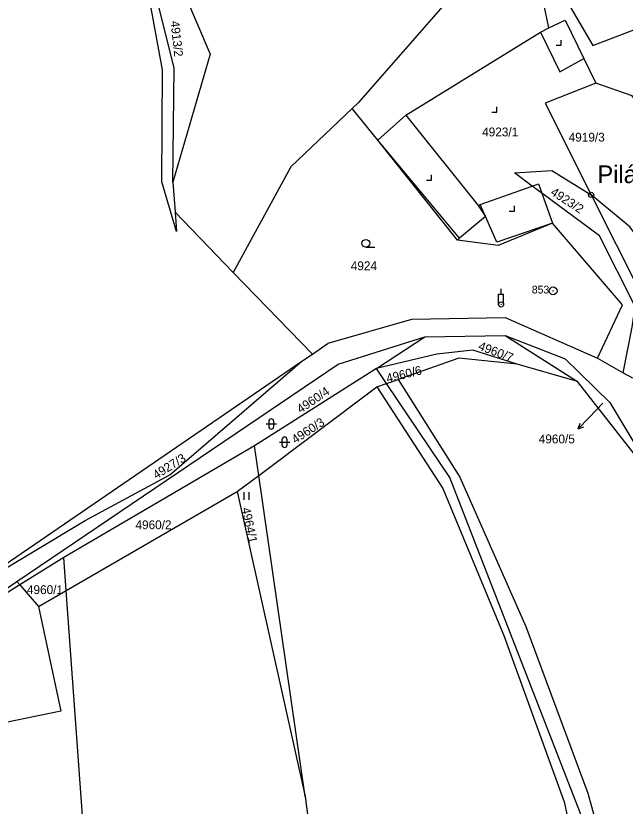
# Model space of a CAD drawing. Extents: x -733394 to -722299, y -1082822 to -1075049.
# Drawn here: x -724597.4 to -724480, y -1080011.1 to -1079858.8 of the extents above; entities that cross this region are included whole.
import ezdxf

# ---------------------------------------------------------------- set-up
doc = ezdxf.new("R2010")
doc.units = 0
for name, color, linetype in [('Hranice parcel', 7, 'Continuous'), ('Parcelní čísla', 7, 'Continuous'), ('Pop  PČ popisy', 7, 'Continuous'), ('Poz předměty', 7, 'Continuous'), ('Vnitřní kresba', 7, 'Continuous'), ('Značky bodu BP', 7, 'Continuous'), ('Značky kultur', 7, 'Continuous')]:
    doc.layers.add(name, color=color, linetype=linetype)

msp = doc.modelspace()

# ---------------------------------------------------------------- linework, layer by layer
at = {"layer": 'Hranice parcel'}
for p, q in [((-724532.58, -1079876.67), (-724544.39, -1079887.96)), ((-724527.69, -1079882.8), (-724532.58, -1079876.67)), ((-724544.39, -1079887.96), (-724555.52, -1079908.27)), ((-724567.13, -1079890.87), (-724566.7, -1079896.65)), ((-724486.61, -1079893.34), (-724476.93, -1079912.6)), ((-724555.52, -1079908.27), (-724566.7, -1079896.65)), ((-724540.26, -1079923.99), (-724555.52, -1079908.27)), ((-724527.91, -1079926.81), (-724518.63, -1079920.66)), ((-724518.63, -1079920.66), (-724503.13, -1079920.43)), ((-724503.13, -1079920.43), (-724489.24, -1079929.31)), ((-724542.28, -1079925.37), (-724540.26, -1079923.99)), ((-724489.24, -1079929.31), (-724500.84, -1079925.95)), ((-724485.37, -1079924.81), (-724480.43, -1079927.6)), ((-724527.91, -1079926.81), (-724551.41, -1079941.67)), ((-724525.99, -1079929.66), (-724527.91, -1079926.81)), ((-724480.43, -1079927.6), (-724478.63, -1079928.61)), ((-724525.99, -1079929.66), (-724523.74, -1079928.87)), ((-724550.59, -1079947.36), (-724527.85, -1079930.32)), ((-724527.85, -1079930.32), (-724525.99, -1079929.66)), ((-724472.77, -1079950.34), (-724489.24, -1079929.31)), ((-724551.41, -1079941.67), (-724588.12, -1079963.19)), ((-724550.59, -1079947.36), (-724551.41, -1079941.67)), ((-724554.75, -1079950.48), (-724550.59, -1079947.36)), ((-724541.66, -1080009.21), (-724550.59, -1079947.36)), ((-724587.66, -1079969.54), (-724554.75, -1079950.48)), ((-724554.75, -1079950.48), (-724541.66, -1080009.21)), ((-724588.12, -1079963.19), (-724596.59, -1079968.47)), ((-724587.66, -1079969.54), (-724588.12, -1079963.19)), ((-724597.15, -1079967.82), (-724596.59, -1079968.47)), ((-724596.59, -1079968.47), (-724593.02, -1079972.64)), ((-724593.02, -1079972.64), (-724587.66, -1079969.54)), ((-724579.88, -1080076.67), (-724587.66, -1079969.54))]:
    msp.add_line(p, q, dxfattribs=at)
for points in [[(-724584.23, -1079788.68), (-724569.86, -1079842.88), (-724559.92, -1079866.23), (-724567.13, -1079890.87)], [(-724566.7, -1079896.65), (-724566.42, -1079900.42), (-724569.28, -1079890.85), (-724569.09, -1079869.25), (-724573.75, -1079844.05), (-724589.23, -1079790.12)], [(-724567.13, -1079890.87), (-724566.86, -1079868.92), (-724586.66, -1079789.38)], [(-724494.75, -1079861.19), (-724497.34, -1079848.75), (-724493.15, -1079838.39), (-724495.06, -1079849.48), (-724486.26, -1079864.55), (-724477.55, -1079861.21), (-724462.64, -1079878), (-724454.53, -1079893.1)], [(-724506.11, -1079846.56), (-724531.44, -1079875.58), (-724532.58, -1079876.67)], [(-724494.75, -1079861.19), (-724491.6, -1079859.66), (-724488, -1079867.07), (-724485.68, -1079871.82)], [(-724527.69, -1079882.8), (-724522.26, -1079878.01), (-724496.36, -1079861.97), (-724494.75, -1079861.19)], [(-724485.68, -1079871.82), (-724495.48, -1079875.7), (-724486.61, -1079893.34)], [(-724438.22, -1079994.67), (-724439.94, -1079982.15), (-724444.41, -1079965.41), (-724444.76, -1079954.37), (-724451.68, -1079940.02), (-724455.51, -1079927.72), (-724466.55, -1079909.42), (-724467.93, -1079889.09), (-724478.72, -1079874.27), (-724485.68, -1079871.82)], [(-724485.37, -1079924.81), (-724480.55, -1079914.5), (-724494.05, -1079898.77), (-724504.49, -1079903.08), (-724512.33, -1079902.04), (-724527.69, -1079882.8)], [(-724480.43, -1079927.6), (-724478.72, -1079918.83), (-724478.14, -1079914.82), (-724484.99, -1079901.21), (-724496.12, -1079892.98), (-724497.93, -1079891.64), (-724501.34, -1079889.12), (-724494.16, -1079888.64), (-724486.61, -1079893.34)], [(-724447.29, -1079963.72), (-724447.31, -1079955.22), (-724457.67, -1079928.18), (-724479.16, -1079899.5), (-724486.61, -1079893.34)], [(-724540.26, -1079923.99), (-724537.25, -1079921.92), (-724521.15, -1079917.27), (-724503.18, -1079916.95), (-724485.37, -1079924.81)], [(-724597.15, -1079967.82), (-724535.33, -1079925.96), (-724518.63, -1079920.66)], [(-724503.13, -1079920.43), (-724491.62, -1079924.91), (-724482.99, -1079933.32), (-724472.77, -1079950.34)], [(-724500.84, -1079925.95), (-724509.4, -1079923.23), (-724516.31, -1079924.01), (-724527.91, -1079926.81)], [(-724629.6, -1079976.65), (-724619.52, -1079972.97), (-724606.41, -1079969.27), (-724542.28, -1079925.37)], [(-724629.6, -1079976.65), (-724612.26, -1079972.98), (-724584.02, -1079956.05), (-724567.74, -1079947.29), (-724542.28, -1079925.37)], [(-724500.84, -1079925.95), (-724512.09, -1079924.76), (-724523.74, -1079928.87)], [(-724523.74, -1079928.87), (-724511.87, -1079947.72), (-724499.14, -1079976.48), (-724487.26, -1080008.59), (-724479.46, -1080036.86), (-724464.77, -1080077.42), (-724453.5, -1080094.99)], [(-724527.85, -1079930.32), (-724515.18, -1079949.87), (-724503.38, -1079978.24), (-724491.78, -1080010.23), (-724483.5, -1080048.09), (-724458.78, -1080097.92)], [(-724455.69, -1080096.2), (-724456.66, -1080094.01), (-724473.03, -1080065.05), (-724481.48, -1080040.65), (-724488.34, -1080013.36), (-724513.79, -1079947.77), (-724525.99, -1079929.66)], [(-724618.38, -1079976.8), (-724604.17, -1079972.57), (-724597.15, -1079967.82)], [(-724596.59, -1079968.47), (-724608.67, -1079976), (-724618.38, -1079976.8)], [(-724593.02, -1079972.64), (-724588.7, -1079992.81), (-724603.71, -1079995.88), (-724627.6, -1079988.3)], [(-724541.66, -1080009.21), (-724521.62, -1080164.04), (-724515.87, -1080194.95)]]:
    msp.add_lwpolyline(points, dxfattribs=at)
at = {"layer": 'Pop  PČ popisy'}
for p, q in [((-724484.33, -1079933.49), (-724486.99, -1079936.22)), ((-724486.99, -1079936.22), (-724489.08, -1079938.38)), ((-724489.08, -1079938.38), (-724488.74, -1079937.31)), ((-724489.08, -1079938.38), (-724488.02, -1079938.01))]:
    msp.add_line(p, q, dxfattribs=at)
at = {"layer": 'Poz předměty'}
for p, q in [((-724503.94, -1079912.45), (-724503.94, -1079911.45)), ((-724504.44, -1079912.45), (-724503.44, -1079912.45)), ((-724504.44, -1079914.45), (-724504.44, -1079912.45)), ((-724503.44, -1079914.45), (-724503.44, -1079912.45))]:
    msp.add_line(p, q, dxfattribs=at)
for radius in [0.5, 0.0303]:
    msp.add_circle((-724503.94, -1079914.45), radius, dxfattribs=at)
at = {"layer": 'Vnitřní kresba'}
for p, q in [((-724496.36, -1079861.97), (-724492.63, -1079869.61)), ((-724492.63, -1079869.61), (-724488, -1079867.07)), ((-724522.26, -1079878.01), (-724508.35, -1079895.36)), ((-724511.92, -1079901.69), (-724527.69, -1079882.8)), ((-724507.94, -1079895.21), (-724497.93, -1079891.64)), ((-724497.93, -1079891.64), (-724496.75, -1079891.22)), ((-724496.75, -1079891.22), (-724496.12, -1079892.98)), ((-724496.12, -1079892.98), (-724494.05, -1079898.77)), ((-724508.35, -1079895.36), (-724507.94, -1079895.21)), ((-724508.35, -1079895.36), (-724506.94, -1079897.48)), ((-724506.94, -1079897.48), (-724507.94, -1079895.21)), ((-724506.94, -1079897.48), (-724511.92, -1079901.69)), ((-724504.76, -1079902.45), (-724506.94, -1079897.48)), ((-724494.05, -1079898.77), (-724504.76, -1079902.45)), ((-724512.33, -1079902.04), (-724511.92, -1079901.69))]:
    msp.add_line(p, q, dxfattribs=at)
at = {"layer": 'Značky bodu BP'}
for centre, radius in [((-724486.61, -1079893.34), 0.5), ((-724486.61, -1079893.34), 0.0303), ((-724493.92, -1079911.83), 0.75), ((-724493.92, -1079911.83), 0.03)]:
    msp.add_circle(centre, radius, dxfattribs=at)
at = {"layer": 'Značky kultur'}
for p, q in [((-724492.34, -1079864.53), (-724492.34, -1079863.53)), ((-724493.34, -1079864.53), (-724492.34, -1079864.53)), ((-724505.74, -1079877.39), (-724504.74, -1079877.39)), ((-724504.74, -1079877.39), (-724504.74, -1079876.39)), ((-724517.32, -1079890.48), (-724517.32, -1079889.48)), ((-724518.32, -1079890.48), (-724517.32, -1079890.48)), ((-724501.35, -1079896.48), (-724501.35, -1079895.48)), ((-724502.35, -1079896.48), (-724501.35, -1079896.48)), ((-724529.97, -1079903.43), (-724528.22, -1079903.43)), ((-724549.18, -1079937.47), (-724547.18, -1079937.47)), ((-724548.68, -1079936.97), (-724548.68, -1079937.97)), ((-724547.68, -1079937.97), (-724547.68, -1079936.97)), ((-724546.62, -1079941), (-724544.62, -1079941)), ((-724546.12, -1079940.5), (-724546.12, -1079941.5)), ((-724545.12, -1079941.5), (-724545.12, -1079940.5)), ((-724553.41, -1079952.08), (-724553.41, -1079950.58)), ((-724552.41, -1079952.08), (-724552.41, -1079950.58))]:
    msp.add_line(p, q, dxfattribs=at)
msp.add_circle((-724529.97, -1079902.68), 0.75, dxfattribs=at)
for centre, start, end in [((-724548.18, -1079936.97), 0, 180), ((-724548.18, -1079937.97), 180, 359.9879), ((-724545.62, -1079940.5), 0, 180), ((-724545.62, -1079941.5), 180, 359.9879)]:
    msp.add_arc(centre, 0.5, start, end, dxfattribs=at)

# ---------------------------------------------------------------- texts
at = {"layer": 'Parcelní čísla'}
for s, rotation, p in [('4913/2', 276, (-724567.57, -1079859.89)), ('4923/2', 327, (-724494.57, -1079893.21)), ('4960/7', 339, (-724508.47, -1079923.1)), ('4960/6', 14, (-724525.81, -1079929.55)), ('4960/4', 34, (-724542.54, -1079935.49)), ('4960/3', 33, (-724543.57, -1079941.35)), ('4927/3', 32, (-724570.34, -1079948.18)), ('4964/1', 282, (-724553.91, -1079953.73))]:
    msp.add_text(s, height=1.7, rotation=rotation, dxfattribs=at).set_placement(p)
for s, p in [('4923/1', (-724507.59, -1079882.07)), ('4919/3', (-724490.93, -1079883.08)), ('4924', (-724532.88, -1079907.85)), ('4960/5', (-724496.69, -1079941.2)), ('4960/2', (-724574.33, -1079957.73)), ('4960/1', (-724595.22, -1079970.23))]:
    msp.add_text(s, height=1.7, dxfattribs=at).set_placement(p)
at = {"layer": 'Pop  PČ popisy'}
msp.add_text('Pilátka', height=3.4, dxfattribs=at).set_placement((-724485.38, -1079891.07))
at = {"layer": 'Značky bodu BP'}
msp.add_text('853', height=1.5, dxfattribs=at).set_placement((-724498.02, -1079912.33))

doc.saveas('drawing.dxf')
